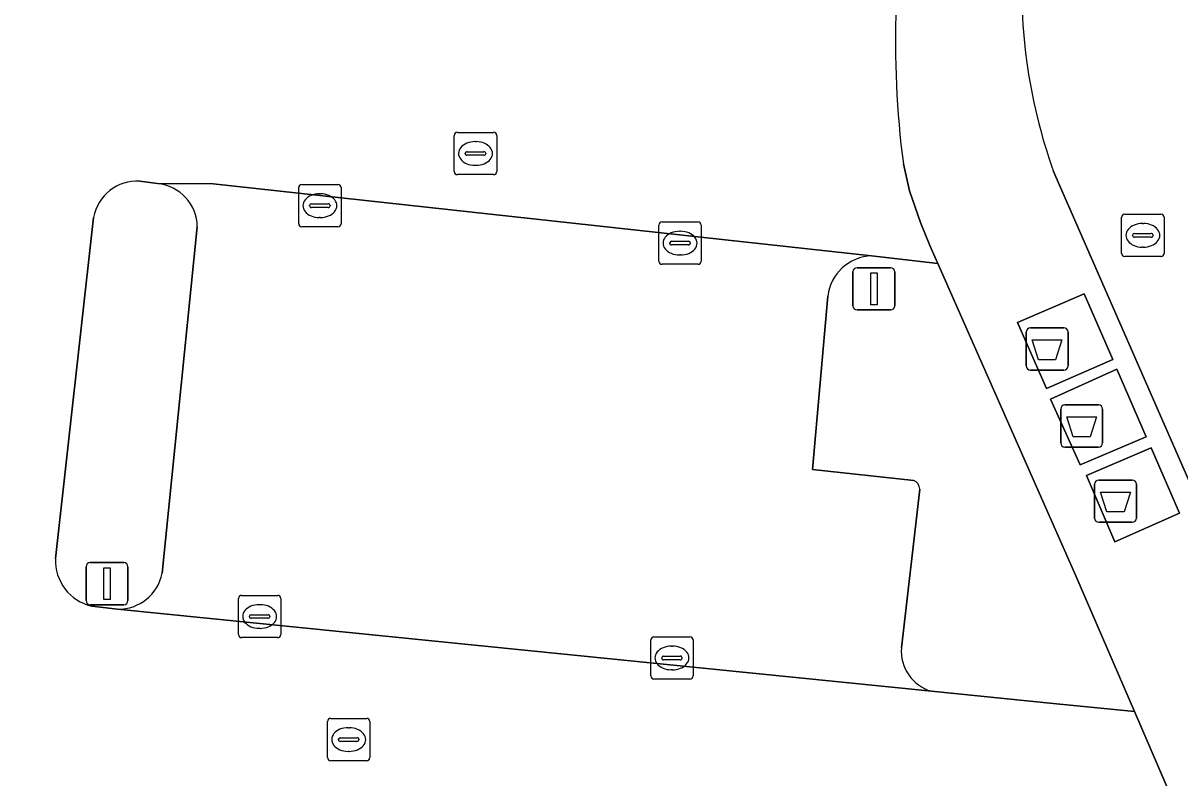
# Model space of a CAD drawing. Extents: x 162026 to 163502, y 387295 to 388169.
# Drawn here: x 162186.93 to 162214.25, y 388074.11 to 388091.96 of the extents above; entities that cross this region are included whole.
import ezdxf

# ---------------------------------------------------------------- set-up
doc = ezdxf.new("R2010")
doc.units = 0
for name, color, linetype in [('IMGEO_Afval_apart_plaats', 7, 'Continuous'), ('IMGEO_Groenvoorziening', 7, 'Continuous'), ('IMGEO_Kolk', 7, 'Continuous'), ('IMGEO_Lichtmast', 7, 'Continuous'), ('IMGEO_Parkeervlak_open', 7, 'Continuous'), ('IMGEO_Rijbaan_lokaal_open', 7, 'Continuous'), ('IMGEO_Rioolput', 7, 'Continuous'), ('IMGEO_Voetpad_gesloten', 7, 'Continuous'), ('IMGEO_Voetpad_open', 7, 'Continuous')]:
    doc.layers.add(name, color=color, linetype=linetype)

msp = doc.modelspace()

# ---------------------------------------------------------------- linework, layer by layer
at = {"layer": 'IMGEO_Afval_apart_plaats'}
for p, q in [((162210.62, 388083.854), (162210.62, 388084.654)), ((162210.62, 388084.654), (162210.62, 388083.854)), ((162210.72, 388084.754), (162211.51, 388084.754)), ((162211.51, 388084.754), (162210.72, 388084.754)), ((162211.61, 388084.654), (162211.61, 388083.854)), ((162211.61, 388083.854), (162211.61, 388084.654)), ((162211.51, 388083.754), (162210.72, 388083.754)), ((162210.72, 388083.754), (162211.51, 388083.754)), ((162211.538, 388082.935), (162212.328, 388082.935)), ((162212.328, 388082.935), (162211.538, 388082.935)), ((162211.438, 388082.035), (162211.438, 388082.835)), ((162211.438, 388082.835), (162211.438, 388082.035)), ((162212.428, 388082.835), (162212.428, 388082.035)), ((162212.428, 388082.035), (162212.428, 388082.835)), ((162212.328, 388081.935), (162211.538, 388081.935)), ((162211.538, 388081.935), (162212.328, 388081.935)), ((162212.238, 388080.256), (162212.238, 388081.056)), ((162212.238, 388081.056), (162212.238, 388080.256)), ((162212.338, 388081.156), (162213.128, 388081.156)), ((162213.128, 388081.156), (162212.338, 388081.156)), ((162213.228, 388081.056), (162213.228, 388080.256)), ((162213.228, 388080.256), (162213.228, 388081.056)), ((162213.128, 388080.156), (162212.338, 388080.156)), ((162212.338, 388080.156), (162213.128, 388080.156))]:
    msp.add_line(p, q, dxfattribs=at)
for points in [[(162210.763, 388084.468), (162211.467, 388084.468), (162211.318, 388083.998), (162210.912, 388083.998), (162210.763, 388084.468)], [(162211.581, 388082.649), (162212.285, 388082.649), (162212.136, 388082.179), (162211.73, 388082.179), (162211.581, 388082.649)], [(162212.381, 388080.87), (162213.085, 388080.87), (162212.936, 388080.4), (162212.53, 388080.4), (162212.381, 388080.87)]]:
    msp.add_lwpolyline(points, dxfattribs=at)
for centre, start, end in [((162210.72, 388084.654), 90, 180), ((162210.72, 388084.654), 90, 180), ((162211.51, 388084.654), 0, 90), ((162211.51, 388084.654), 360, 90), ((162210.72, 388083.854), 180, 270), ((162210.72, 388083.854), 180, 270), ((162211.51, 388083.854), 270, 0), ((162211.51, 388083.854), 270, 0), ((162211.538, 388082.835), 90, 180), ((162211.538, 388082.835), 90, 180), ((162212.328, 388082.835), 0, 90), ((162212.328, 388082.835), 360, 90), ((162211.538, 388082.035), 180, 270), ((162211.538, 388082.035), 180, 270), ((162212.328, 388082.035), 270, 0), ((162212.328, 388082.035), 270, 0), ((162212.338, 388081.056), 90, 180), ((162212.338, 388081.056), 90, 180), ((162213.128, 388081.056), 0, 90), ((162213.128, 388081.056), 360, 90), ((162212.338, 388080.256), 180, 270), ((162212.338, 388080.256), 180, 270), ((162213.128, 388080.256), 270, 0), ((162213.128, 388080.256), 270, 0)]:
    msp.add_arc(centre, 0.1, start, end, dxfattribs=at)
at = {"layer": 'IMGEO_Groenvoorziening'}
for points in [[(162190.099, 388088.167), (162189.683, 388088.223)], [(162188.591, 388087.363), (162187.691, 388079.3)], [(162190.21, 388078.953), (162191.041, 388087.141)], [(162211.796, 388078.889), (162208.535, 388086.273), (162206.971, 388086.455)], [(162205.934, 388085.504), (162205.574, 388081.404), (162207.971, 388081.144)], [(162208.106, 388080.941), (162207.676, 388077.187)], [(162208.382, 388076.16), (162211.258, 388075.875), (162213.178, 388075.685), (162211.796, 388078.889)], [(162188.553, 388078.173), (162189.157, 388078.103)]]:
    msp.add_lwpolyline(points, dxfattribs=at)
for centre, radius, start, end in [((162189.625, 388087.173), 1.052, 86.856, 169.5881), ((162189.993, 388087.124), 1.048, 0.928, 84.1838), ((162207.006, 388085.375), 1.08, 91.8822, 173.1637), ((162207.885, 388080.94), 0.221, 0.134, 67.1158), ((162188.788, 388079.246), 1.098, 177.1706, 257.6514), ((162189.18, 388079.152), 1.049, 268.7388, 349.0833), ((162208.66, 388077.108), 0.988, 175.3888, 253.6235)]:
    msp.add_arc(centre, radius, start, end, dxfattribs=at)
at = {"layer": 'IMGEO_Kolk'}
for p, q in [((162193.436, 388087.216), (162193.436, 388088.068)), ((162193.511, 388088.142), (162194.363, 388088.142)), ((162194.437, 388088.068), (162194.437, 388087.216)), ((162193.924, 388087.922), (162193.949, 388087.922)), ((162193.695, 388087.636), (162193.695, 388087.648)), ((162194.133, 388087.599), (162193.735, 388087.599)), ((162193.738, 388087.685), (162194.136, 388087.685)), ((162194.179, 388087.648), (162194.179, 388087.636)), ((162193.947, 388087.362), (162193.922, 388087.362)), ((162202.019, 388087.257), (162202.871, 388087.257)), ((162194.363, 388087.142), (162193.511, 388087.142)), ((162201.944, 388086.331), (162201.944, 388087.183)), ((162202.432, 388087.037), (162202.457, 388087.037)), ((162202.945, 388087.183), (162202.945, 388086.331)), ((162202.203, 388086.751), (162202.203, 388086.763)), ((162202.641, 388086.714), (162202.243, 388086.714)), ((162202.246, 388086.8), (162202.644, 388086.8)), ((162202.687, 388086.763), (162202.687, 388086.751)), ((162202.455, 388086.477), (162202.43, 388086.477)), ((162202.871, 388086.257), (162202.019, 388086.257)), ((162192.013, 388077.503), (162192.013, 388078.355)), ((162192.088, 388078.429), (162192.94, 388078.429)), ((162193.014, 388078.355), (162193.014, 388077.503)), ((162192.315, 388077.972), (162192.713, 388077.972)), ((162192.501, 388078.209), (162192.526, 388078.209)), ((162192.272, 388077.923), (162192.272, 388077.935)), ((162192.71, 388077.886), (162192.312, 388077.886)), ((162192.756, 388077.935), (162192.756, 388077.923)), ((162192.94, 388077.429), (162192.088, 388077.429)), ((162192.524, 388077.649), (162192.499, 388077.649)), ((162201.827, 388077.449), (162202.679, 388077.449)), ((162201.752, 388076.523), (162201.752, 388077.375)), ((162202.24, 388077.229), (162202.265, 388077.229)), ((162202.753, 388077.375), (162202.753, 388076.523)), ((162202.011, 388076.943), (162202.011, 388076.955)), ((162202.449, 388076.906), (162202.051, 388076.906)), ((162202.054, 388076.992), (162202.452, 388076.992)), ((162202.495, 388076.955), (162202.495, 388076.943)), ((162202.263, 388076.669), (162202.238, 388076.669)), ((162202.679, 388076.449), (162201.827, 388076.449))]:
    msp.add_line(p, q, dxfattribs=at)
for points in [[(162193.436, 388087.216), (162193.436, 388088.068)], [(162193.511, 388088.142), (162194.363, 388088.142)], [(162194.437, 388088.068), (162194.437, 388087.216)], [(162202.019, 388087.257), (162202.871, 388087.257)], [(162194.363, 388087.142), (162193.511, 388087.142)], [(162201.944, 388086.331), (162201.944, 388087.183)], [(162202.945, 388087.183), (162202.945, 388086.331)], [(162202.871, 388086.257), (162202.019, 388086.257)], [(162192.013, 388077.503), (162192.013, 388078.355)], [(162192.088, 388078.429), (162192.94, 388078.429)], [(162193.014, 388078.355), (162193.014, 388077.503)], [(162192.94, 388077.429), (162192.088, 388077.429)], [(162201.827, 388077.449), (162202.679, 388077.449)], [(162201.752, 388076.523), (162201.752, 388077.375)], [(162202.753, 388077.375), (162202.753, 388076.523)], [(162202.679, 388076.449), (162201.827, 388076.449)]]:
    msp.add_lwpolyline(points, dxfattribs=at)
for centre, radius, start, end in [((162193.513, 388088.066), 0.0765, 91.552, 178.448), ((162193.513, 388088.066), 0.0765, 91.552, 178.448), ((162194.361, 388088.066), 0.0765, 1.552, 88.448), ((162194.361, 388088.066), 0.0765, 1.552, 88.448), ((162193.735, 388087.645), 0.0403, 85.8775, 175.7526), ((162193.732, 388087.635), 0.0366, 178.938, 274.7102), ((162194.136, 388087.642), 0.043, 264.8664, 352.4533), ((162194.14, 388087.647), 0.0386, 1.7309, 96.639), ((162202.021, 388087.181), 0.0765, 91.552, 178.448), ((162202.021, 388087.181), 0.0765, 91.552, 178.448), ((162202.869, 388087.181), 0.0765, 1.552, 88.448), ((162202.869, 388087.181), 0.0765, 1.552, 88.448), ((162193.513, 388087.218), 0.0765, 181.552, 268.448), ((162193.513, 388087.218), 0.0765, 181.552, 268.448), ((162194.361, 388087.218), 0.0765, 271.552, 358.448), ((162194.361, 388087.218), 0.0765, 271.552, 358.448), ((162202.243, 388086.76), 0.0403, 85.8775, 175.7526), ((162202.24, 388086.75), 0.0366, 178.938, 274.7102), ((162202.644, 388086.757), 0.043, 264.8664, 352.4533), ((162202.648, 388086.762), 0.0386, 1.7309, 96.639), ((162202.021, 388086.333), 0.0765, 181.552, 268.448), ((162202.021, 388086.333), 0.0765, 181.552, 268.448), ((162202.869, 388086.333), 0.0765, 271.552, 358.448), ((162202.869, 388086.333), 0.0765, 271.552, 358.448), ((162192.09, 388078.353), 0.0765, 91.552, 178.448), ((162192.09, 388078.353), 0.0765, 91.552, 178.448), ((162192.938, 388078.353), 0.0765, 1.552, 88.448), ((162192.938, 388078.353), 0.0765, 1.552, 88.448), ((162192.312, 388077.932), 0.0403, 85.8775, 175.7526), ((162192.717, 388077.934), 0.0386, 1.7309, 96.639), ((162192.309, 388077.922), 0.0366, 178.938, 274.7102), ((162192.713, 388077.929), 0.043, 264.8664, 352.4533), ((162192.09, 388077.505), 0.0765, 181.552, 268.448), ((162192.09, 388077.505), 0.0765, 181.552, 268.448), ((162192.938, 388077.505), 0.0765, 271.552, 358.448), ((162192.938, 388077.505), 0.0765, 271.552, 358.448), ((162201.829, 388077.373), 0.0765, 91.552, 178.448), ((162201.829, 388077.373), 0.0765, 91.552, 178.448), ((162202.677, 388077.373), 0.0765, 1.552, 88.448), ((162202.677, 388077.373), 0.0765, 1.552, 88.448), ((162202.051, 388076.952), 0.0403, 85.8775, 175.7526), ((162202.048, 388076.942), 0.0366, 178.938, 274.7102), ((162202.452, 388076.949), 0.043, 264.8664, 352.4533), ((162202.456, 388076.954), 0.0386, 1.7309, 96.639), ((162201.829, 388076.525), 0.0765, 181.552, 268.448), ((162201.829, 388076.525), 0.0765, 181.552, 268.448), ((162202.677, 388076.525), 0.0765, 271.552, 358.448), ((162202.677, 388076.525), 0.0765, 271.552, 358.448)]:
    msp.add_arc(centre, radius, start, end, dxfattribs=at)
for centre, major_axis, ratio, start_param, end_param in [((162193.923, 388087.642), (-0.387, 0.002), 0.722429, 4.712389, 7.853982), ((162193.948, 388087.642), (-0.39, 0.002), 0.717154, 1.570796, 4.712389), ((162202.431, 388086.757), (-0.387, 0.002), 0.722429, 4.712389, 7.853982), ((162202.456, 388086.757), (-0.39, 0.002), 0.717154, 1.570796, 4.712389), ((162192.5, 388077.929), (-0.387, 0.002), 0.722429, 4.712389, 7.853982), ((162192.525, 388077.929), (-0.39, 0.002), 0.717154, 1.570796, 4.712389), ((162202.239, 388076.949), (-0.387, 0.002), 0.722429, 4.712389, 7.853982), ((162202.264, 388076.949), (-0.39, 0.002), 0.717154, 1.570796, 4.712389)]:
    msp.add_ellipse(centre, major_axis=major_axis, ratio=ratio, start_param=start_param, end_param=end_param, dxfattribs=at)
at = {"layer": 'IMGEO_Lichtmast'}
for p, q in [((162206.628, 388086.176), (162207.418, 388086.176)), ((162207.418, 388086.176), (162206.628, 388086.176)), ((162206.528, 388085.276), (162206.528, 388086.076)), ((162206.528, 388086.076), (162206.528, 388085.276)), ((162207.518, 388086.076), (162207.518, 388085.276)), ((162207.518, 388085.276), (162207.518, 388086.076)), ((162207.418, 388085.176), (162206.628, 388085.176)), ((162206.628, 388085.176), (162207.418, 388085.176)), ((162188.412, 388078.307), (162188.412, 388079.107)), ((162188.412, 388079.107), (162188.412, 388078.307)), ((162188.512, 388079.207), (162189.302, 388079.207)), ((162189.302, 388079.207), (162188.512, 388079.207)), ((162189.402, 388079.107), (162189.402, 388078.307)), ((162189.402, 388078.307), (162189.402, 388079.107)), ((162189.302, 388078.207), (162188.512, 388078.207)), ((162188.512, 388078.207), (162189.302, 388078.207))]:
    msp.add_line(p, q, dxfattribs=at)
for points in [[(162206.948, 388086.051), (162207.098, 388086.051), (162207.098, 388085.301), (162206.948, 388085.301), (162206.948, 388086.051)], [(162188.832, 388079.082), (162188.982, 388079.082), (162188.982, 388078.332), (162188.832, 388078.332), (162188.832, 388079.082)]]:
    msp.add_lwpolyline(points, dxfattribs=at)
for centre, start, end in [((162206.628, 388086.076), 90, 180), ((162206.628, 388086.076), 90, 180), ((162207.418, 388086.076), 0, 90), ((162207.418, 388086.076), 360, 90), ((162206.628, 388085.276), 180, 270), ((162206.628, 388085.276), 180, 270), ((162207.418, 388085.276), 270, 0), ((162207.418, 388085.276), 270, 0), ((162188.512, 388079.107), 90, 180), ((162188.512, 388079.107), 90, 180), ((162189.302, 388079.107), 0, 90), ((162189.302, 388079.107), 360, 90), ((162188.512, 388078.307), 180, 270), ((162188.512, 388078.307), 180, 270), ((162189.302, 388078.307), 270, 0), ((162189.302, 388078.307), 270, 0)]:
    msp.add_arc(centre, 0.1, start, end, dxfattribs=at)
at = {"layer": 'IMGEO_Parkeervlak_open'}
for points in [[(162206.971, 388086.455), (162191.414, 388088.16), (162190.099, 388088.167)], [(162191.041, 388087.141), (162190.21, 388078.953)], [(162207.971, 388081.144), (162205.574, 388081.404), (162205.934, 388085.504)], [(162207.676, 388077.187), (162208.106, 388080.941)], [(162189.157, 388078.103), (162208.382, 388076.16)]]:
    msp.add_lwpolyline(points, dxfattribs=at)
for centre, radius, start, end in [((162189.993, 388087.124), 1.048, 0.928, 84.1838), ((162207.006, 388085.375), 1.08, 91.8822, 173.1637), ((162207.885, 388080.94), 0.221, 0.134, 67.1158), ((162189.18, 388079.152), 1.049, 268.7388, 349.0833), ((162208.66, 388077.108), 0.988, 175.3888, 253.6235)]:
    msp.add_arc(centre, radius, start, end, dxfattribs=at)
at = {"layer": 'IMGEO_Rijbaan_lokaal_open'}
for points in [[(162207.552, 388092.362), (162206.154, 388092.484), (162189.649, 388094.196), (162182.664, 388094.947), (162180.228, 388073.107), (162181.136, 388072.991), (162210.775, 388069.884), (162214.899, 388069.446), (162215.452, 388069.388), (162215.914, 388069.339), (162213.178, 388075.685), (162211.258, 388075.875), (162208.382, 388076.16), (162189.157, 388078.103), (162188.553, 388078.173)], [(162189.683, 388088.223), (162190.099, 388088.167), (162191.414, 388088.16), (162206.971, 388086.455), (162208.535, 388086.273), (162208.345, 388086.704), (162208.124, 388087.243), (162207.867, 388087.996), (162207.72, 388088.631)], [(162211.27, 388088.45), (162214.772, 388080.44), (162219.235, 388070.071), (162223.047, 388061.269), (162225.214, 388056.269), (162228.73, 388048.137), (162232.4, 388049.731), (162217.803, 388083.405), (162215.698, 388088.259)], [(162187.691, 388079.3), (162188.591, 388087.363)]]:
    msp.add_lwpolyline(points, dxfattribs=at)
for centre, radius, start, end in [((162223.331, 388092.791), 12.818, 175.5652, 199.7943), ((162229.506, 388091.481), 21.972, 177.7027, 187.4536), ((162189.625, 388087.173), 1.052, 86.856, 169.5881), ((162188.788, 388079.246), 1.098, 177.1706, 257.6514)]:
    msp.add_arc(centre, radius, start, end, dxfattribs=at)
at = {"layer": 'IMGEO_Rioolput'}
for p, q in [((162197.112, 388088.45), (162197.112, 388089.302)), ((162197.187, 388089.376), (162198.039, 388089.376)), ((162197.6, 388089.156), (162197.625, 388089.156)), ((162198.113, 388089.302), (162198.113, 388088.45)), ((162197.371, 388088.87), (162197.371, 388088.882)), ((162197.414, 388088.919), (162197.812, 388088.919)), ((162197.855, 388088.882), (162197.855, 388088.87)), ((162197.809, 388088.833), (162197.411, 388088.833)), ((162198.039, 388088.376), (162197.187, 388088.376)), ((162197.623, 388088.596), (162197.598, 388088.596)), ((162212.877, 388086.515), (162212.877, 388087.367)), ((162212.952, 388087.441), (162213.804, 388087.441)), ((162213.878, 388087.367), (162213.878, 388086.515)), ((162213.179, 388086.984), (162213.577, 388086.984)), ((162213.365, 388087.221), (162213.39, 388087.221)), ((162213.136, 388086.935), (162213.136, 388086.947)), ((162213.574, 388086.898), (162213.176, 388086.898)), ((162213.62, 388086.947), (162213.62, 388086.935)), ((162213.804, 388086.441), (162212.952, 388086.441)), ((162213.388, 388086.661), (162213.363, 388086.661)), ((162194.192, 388075.52), (162195.044, 388075.52)), ((162194.117, 388074.594), (162194.117, 388075.446)), ((162194.605, 388075.3), (162194.63, 388075.3)), ((162195.118, 388075.446), (162195.118, 388074.594)), ((162194.376, 388075.014), (162194.376, 388075.026)), ((162194.814, 388074.977), (162194.416, 388074.977)), ((162194.419, 388075.063), (162194.817, 388075.063)), ((162194.86, 388075.026), (162194.86, 388075.014)), ((162194.628, 388074.74), (162194.603, 388074.74)), ((162195.044, 388074.52), (162194.192, 388074.52))]:
    msp.add_line(p, q, dxfattribs=at)
for points in [[(162197.112, 388088.45), (162197.112, 388089.302)], [(162197.187, 388089.376), (162198.039, 388089.376)], [(162198.113, 388089.302), (162198.113, 388088.45)], [(162198.039, 388088.376), (162197.187, 388088.376)], [(162212.877, 388086.515), (162212.877, 388087.367)], [(162212.952, 388087.441), (162213.804, 388087.441)], [(162213.878, 388087.367), (162213.878, 388086.515)], [(162213.804, 388086.441), (162212.952, 388086.441)], [(162194.192, 388075.52), (162195.044, 388075.52)], [(162194.117, 388074.594), (162194.117, 388075.446)], [(162195.118, 388075.446), (162195.118, 388074.594)], [(162195.044, 388074.52), (162194.192, 388074.52)]]:
    msp.add_lwpolyline(points, dxfattribs=at)
for centre, radius, start, end in [((162197.189, 388089.3), 0.0765, 91.552, 178.448), ((162197.189, 388089.3), 0.0765, 91.552, 178.448), ((162198.037, 388089.3), 0.0765, 1.552, 88.448), ((162198.037, 388089.3), 0.0765, 1.552, 88.448), ((162197.411, 388088.879), 0.0403, 85.8775, 175.7526), ((162197.816, 388088.881), 0.0386, 1.7309, 96.639), ((162197.408, 388088.869), 0.0366, 178.938, 274.7102), ((162197.812, 388088.876), 0.043, 264.8664, 352.4533), ((162197.189, 388088.452), 0.0765, 181.552, 268.448), ((162197.189, 388088.452), 0.0765, 181.552, 268.448), ((162198.037, 388088.452), 0.0765, 271.552, 358.448), ((162198.037, 388088.452), 0.0765, 271.552, 358.448), ((162212.954, 388087.365), 0.0765, 91.552, 178.448), ((162212.954, 388087.365), 0.0765, 91.552, 178.448), ((162213.802, 388087.365), 0.0765, 1.552, 88.448), ((162213.802, 388087.365), 0.0765, 1.552, 88.448), ((162213.176, 388086.944), 0.0403, 85.8775, 175.7526), ((162213.581, 388086.946), 0.0386, 1.7309, 96.639), ((162213.173, 388086.934), 0.0366, 178.938, 274.7102), ((162213.577, 388086.941), 0.043, 264.8664, 352.4533), ((162212.954, 388086.517), 0.0765, 181.552, 268.448), ((162212.954, 388086.517), 0.0765, 181.552, 268.448), ((162213.802, 388086.517), 0.0765, 271.552, 358.448), ((162213.802, 388086.517), 0.0765, 271.552, 358.448), ((162194.194, 388075.444), 0.0765, 91.552, 178.448), ((162194.194, 388075.444), 0.0765, 91.552, 178.448), ((162195.042, 388075.444), 0.0765, 1.552, 88.448), ((162195.042, 388075.444), 0.0765, 1.552, 88.448), ((162194.416, 388075.023), 0.0403, 85.8775, 175.7526), ((162194.413, 388075.013), 0.0366, 178.938, 274.7102), ((162194.817, 388075.02), 0.043, 264.8664, 352.4533), ((162194.821, 388075.025), 0.0386, 1.7309, 96.639), ((162194.194, 388074.596), 0.0765, 181.552, 268.448), ((162194.194, 388074.596), 0.0765, 181.552, 268.448), ((162195.042, 388074.596), 0.0765, 271.552, 358.448), ((162195.042, 388074.596), 0.0765, 271.552, 358.448)]:
    msp.add_arc(centre, radius, start, end, dxfattribs=at)
for centre, major_axis, ratio, start_param, end_param in [((162197.599, 388088.876), (-0.387, 0.002), 0.722429, 4.712389, 7.853982), ((162197.624, 388088.876), (-0.39, 0.002), 0.717154, 1.570796, 4.712389), ((162213.364, 388086.941), (-0.387, 0.002), 0.722429, 4.712389, 7.853982), ((162213.389, 388086.941), (-0.39, 0.002), 0.717154, 1.570796, 4.712389), ((162194.604, 388075.02), (-0.387, 0.002), 0.722429, 4.712389, 7.853982), ((162194.629, 388075.02), (-0.39, 0.002), 0.717154, 1.570796, 4.712389)]:
    msp.add_ellipse(centre, major_axis=major_axis, ratio=ratio, start_param=start_param, end_param=end_param, dxfattribs=at)
at = {"layer": 'IMGEO_Voetpad_gesloten'}
for points in [[(162212.666, 388084.002), (162211.99, 388085.556), (162210.417, 388084.877), (162211.098, 388083.316)], [(162212.764, 388083.775), (162211.196, 388083.07), (162211.896, 388081.513), (162213.459, 388082.177)], [(162213.573, 388081.915), (162212.048, 388081.26), (162212.719, 388079.698), (162214.244, 388080.371)]]:
    msp.add_lwpolyline(points, close=True, dxfattribs=at)
at = {"layer": 'IMGEO_Voetpad_open'}
for points in [[(162207.72, 388088.631), (162207.867, 388087.996), (162208.124, 388087.243), (162208.345, 388086.704), (162208.535, 388086.273), (162211.796, 388078.889), (162213.178, 388075.685), (162215.914, 388069.339), (162217.745, 388065.052), (162220.184, 388059.405), (162220.404, 388058.948), (162240.422, 388012.373), (162247.117, 387996.582)], [(162232.785, 388033.424), (162234.759, 388034.257), (162231.893, 388040.822), (162229.974, 388039.966), (162223.313, 388055.466), (162225.214, 388056.269), (162223.047, 388061.269), (162221.184, 388060.42), (162217.398, 388069.231), (162219.235, 388070.071), (162214.772, 388080.44), (162211.27, 388088.45)]]:
    msp.add_lwpolyline(points, dxfattribs=at)
for points in [[(162210.417, 388084.877), (162211.99, 388085.556), (162212.666, 388084.002), (162211.098, 388083.316)], [(162211.896, 388081.513), (162211.196, 388083.07), (162212.764, 388083.775), (162213.459, 388082.177)], [(162212.719, 388079.698), (162212.048, 388081.26), (162213.573, 388081.915), (162214.244, 388080.371)]]:
    msp.add_lwpolyline(points, close=True, dxfattribs=at)
for centre, radius, start, end in [((162223.331, 388092.791), 12.818, 175.5652, 199.7943), ((162229.506, 388091.481), 21.972, 177.7027, 187.4536)]:
    msp.add_arc(centre, radius, start, end, dxfattribs=at)

doc.saveas('drawing.dxf')
